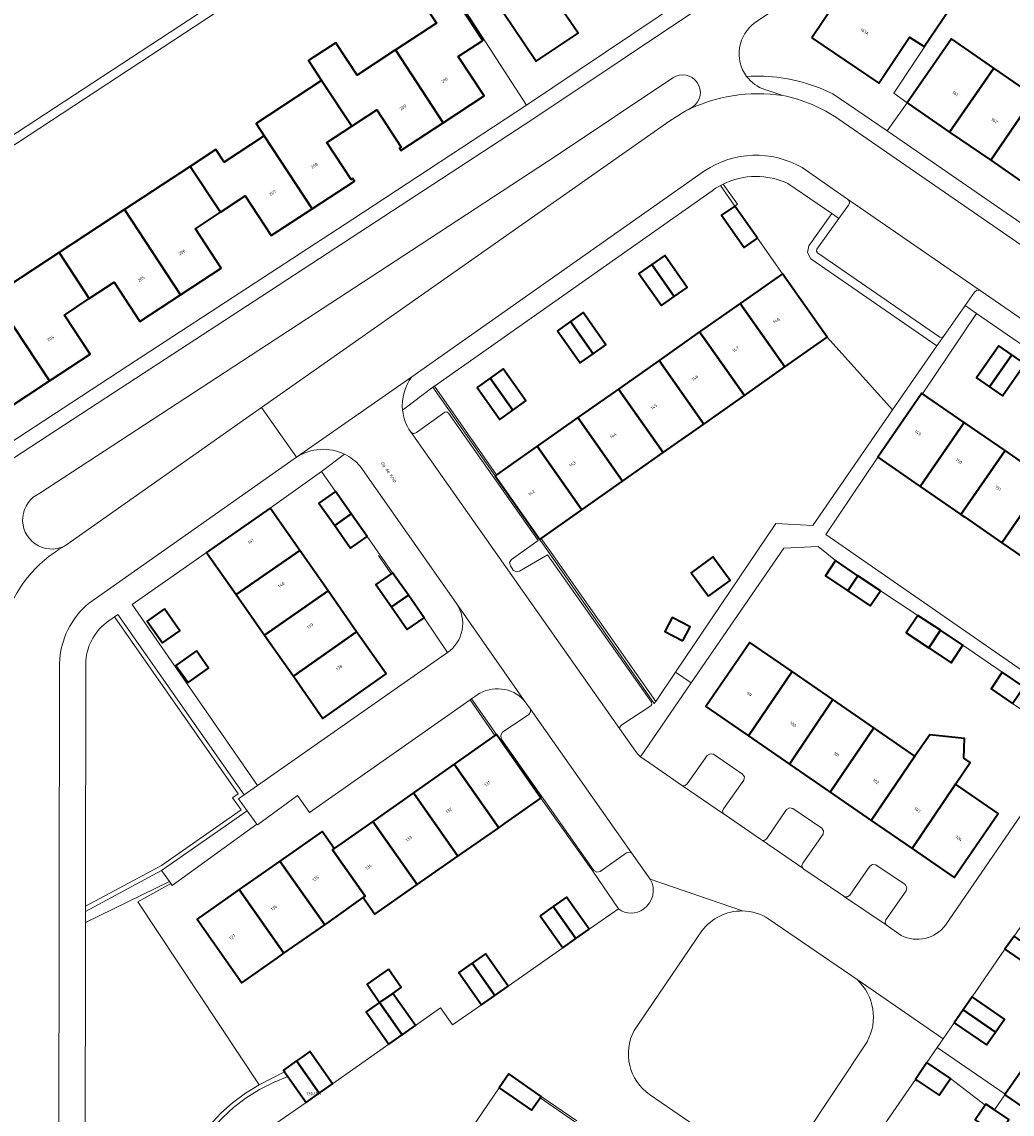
# Model space of a CAD drawing. Header units: metres. Extents: x 197700 to 204338, y 317132 to 325229.
# Tile 328 of 656: x 199521 to 199634, y 319882 to 320007. Entities that reach past the tile are written whole.
import ezdxf
from ezdxf.enums import TextEntityAlignment as Align

# ---------------------------------------------------------------- set-up
doc = ezdxf.new("R2010")
doc.units = ezdxf.units.M
for name, color, linetype, lineweight in [('B-WE-GR-BEPLANTING_CULTUUR_HEESTERS-GV', 90, 'Continuous', 18), ('B-WE-IE-TERREINAFSCHEIDING_KUNSTMATIG_HEKWERK-G', 20, 'IE-TERREINAFSCHEIDING-KUNSTMATIG', 18), ('B-WE-IE-TERREINAFSCHEIDING_KUNSTMATIG_MUUR-GV', 90, 'Continuous', 18), ('B-WE-OG-BEBOUWING-GV', 7, 'Continuous', 35), ('B-WE-OG-BEBOUWING-T18', 10, 'Continuous', 18), ('B-WE-OG-TERREIN_CULTUURSCHEIDING-GV', 7, 'Continuous', 18), ('B-WE-OG-TERREIN_ERF-GV', 7, 'Continuous', 18), ('B-WE-OG-TOPOGRAFIE-T18', 10, 'Continuous', 18), ('B-WE-VH-VERHARDING_ASFALT-GV', 252, 'Continuous', 18), ('B-WE-VH-VERHARDING_BETONSTRAATSTEEN-GV', 252, 'Continuous', 18), ('B-WE-VH-VERHARDING_GESLOTEN-GV', 252, 'Continuous', 18), ('B-WE-VH-VERHARDING_OPEN-GV', 252, 'Continuous', 18), ('B-WE-VH-VERHARDING_SIERBESTRATING-GV', 252, 'Continuous', 18), ('B-WE-VH-VERHARDING_STRAATBAKSTEEN-GV', 252, 'Continuous', 18), ('B-WE-VH-VERHARDING_TEGEL-GV', 252, 'Continuous', 18)]:
    doc.layers.add(name, color=color, linetype=linetype, lineweight=lineweight)
doc.styles.add('NLCS-ISO-M200-T18', font='NLCS-ISO.ttf', dxfattribs={"height": 0.36})
doc.linetypes.add('IE-TERREINAFSCHEIDING-KUNSTMATIG', pattern='A,4,[82,NLCS.SHX,S=0.75,R=90,X=0,Y=0],4,-2', length=10)

msp = doc.modelspace()

# ---------------------------------------------------------------- linework, layer by layer
at = {"layer": 'B-WE-GR-BEPLANTING_CULTUUR_HEESTERS-GV'}
for points in [[(199626.565, 319970.888), (199626.362, 319970.75), (199626.143, 319970.789), (199612.102, 319980.462), (199611.99, 319980.674), (199612.031, 319980.892), (199614.553, 319984.411), (199613.728, 319984.977), (199611.089, 319981.295), (199610.943, 319980.516), (199611.332, 319979.778), (199625.814, 319969.801)], [(199546.643, 319916.396), (199545.639, 319917.798), (199546.286, 319918.251), (199531.808, 319938.953), (199531.398, 319938.668), (199545.591, 319918.375), (199544.939, 319917.918), (199545.941, 319916.517), (199536.8, 319910.155), (199528.068, 319905.467), (199528.067, 319904.86), (199536.82, 319909.559)]]:
    msp.add_lwpolyline(points, close=True, dxfattribs=at)
for points in [[(199592.9, 319908.558), (199590.765, 319911.588), (199590.468, 319911.685), (199590.172, 319911.585), (199587.139, 319909.463), (199586.768, 319909.37), (199586.433, 319909.552), (199586.319, 319909.47), (199589.246, 319905.146)], [(199543.789, 319881.171), (199545.11, 319882.38), (199546.534, 319883.466), (199548.049, 319884.42), (199549.643, 319885.235), (199551.303, 319885.905), (199550.925, 319886.444), (199548.002, 319884.967), (199546.438, 319884.006), (199544.966, 319882.909), (199543.599, 319881.686), (199542.346, 319880.345)]]:
    msp.add_lwpolyline(points, dxfattribs=at)
for points in [[(199592.155, 319905.154, 0.3910534), (199592.9, 319908.558)], [(199589.246, 319905.146, 0.3272588), (199592.155, 319905.154)]]:
    msp.add_lwpolyline(points, format="xyb", dxfattribs=at)
at = {"layer": 'B-WE-IE-TERREINAFSCHEIDING_KUNSTMATIG_HEKWERK-G'}
for points in [[(199578.69, 319997.444), (199564.927, 320018.748), (199588.461, 320038.044)], [(199622.399, 319997.708), (199620.848, 319998.803), (199625.777, 320006.207)], [(199622.399, 319997.708), (199620.101, 319994.484)], [(199608.066, 319978.065), (199605.207, 319982.177)], [(199620.726, 319962.44), (199613.201, 319970.78)], [(199575.266, 319954.991), (199568.125, 319965.158)], [(199593.531, 319928.985), (199581.529, 319946.074), (199580.387, 319947.685)], [(199563.172, 319943.633), (199561.704, 319945.712)], [(199575.074, 319925.046), (199572.225, 319929.146)], [(199548.002, 319884.967), (199534.103, 319905.951), (199537.888, 319908.06)], [(199550.925, 319886.444), (199548.002, 319884.967)], [(199580.265, 319883.468), (199584.363, 319880.641)]]:
    msp.add_lwpolyline(points, dxfattribs=at)
at = {"layer": 'B-WE-IE-TERREINAFSCHEIDING_KUNSTMATIG_MUUR-GV'}
msp.add_lwpolyline([(199546.627, 320020.652), (199550.757, 320014.325), (199485.319, 319971.433), (199485.901, 319970.583), (199552.153, 320014.057), (199546.902, 320022.076)], dxfattribs=at)
at = {"layer": 'B-WE-OG-BEBOUWING-GV'}
for points in [[(199611.455, 320005.155), (199619.125, 319999.973), (199622.676, 320005.254), (199624.331, 320004.161), (199627.169, 320008.352), (199633.118, 320017.221), (199627.931, 320020.392), (199625.643, 320016.652), (199627.227, 320015.681), (199624.897, 320012.224), (199620.737, 320015.142), (199618.307, 320011.647), (199616.564, 320012.805)], [(199573.561, 320011.77), (199579.804, 320002.471), (199584.62, 320005.704), (199581.028, 320010.988), (199583.658, 320012.77), (199580.12, 320018.04), (199577.429, 320016.234), (199578.293, 320014.947)], [(199563.668, 320003.768), (199569.141, 319995.413), (199573.832, 319998.489), (199570.863, 320003.013), (199573.694, 320004.869), (199568.784, 320012.36), (199565.94, 320010.513), (199568.356, 320006.832), (199563.74, 320003.815)], [(199627.271, 319994.345), (199632.335, 320001.686), (199627.466, 320005.049), (199622.399, 319997.708)], [(199558.646, 319995.006), (199561.508, 319996.882), (199564.298, 319992.622), (199564.116, 319992.496), (199564.291, 319992.233), (199569.141, 319995.413), (199563.668, 320003.768), (199559.249, 320000.879), (199556.83, 320004.598), (199553.693, 320002.561), (199555.186, 320000.275)], [(199627.271, 319994.345), (199631.979, 319991.096), (199637.026, 319998.447), (199632.335, 320001.686)], [(199555.186, 320000.275), (199547.654, 319995.332), (199548.594, 319993.899), (199554.082, 319985.529), (199558.958, 319988.72), (199558.772, 319988.996), (199558.587, 319988.879), (199555.798, 319993.14), (199558.646, 319995.006)], [(199641.724, 319995.203), (199637.026, 319998.447), (199631.979, 319991.096), (199636.67, 319987.858)], [(199554.082, 319985.529), (199548.594, 319993.899), (199543.985, 319990.879), (199543.045, 319992.321), (199540.094, 319990.384), (199543.565, 319985.136), (199546.416, 319987.017), (199549.397, 319982.463)], [(199532.572, 319985.447), (199539.001, 319975.664), (199543.666, 319978.718), (199540.702, 319983.248), (199543.565, 319985.136), (199540.094, 319990.384)], [(199539.001, 319975.664), (199532.572, 319985.447), (199525.047, 319980.508), (199528.518, 319975.223), (199531.382, 319977.108), (199534.331, 319972.606)], [(199605.207, 319982.177), (199602.615, 319985.852), (199601.095, 319984.787), (199603.68, 319981.099)], [(199523.944, 319965.778), (199528.604, 319968.832), (199525.651, 319973.337), (199528.518, 319975.223), (199525.047, 319980.508), (199517.512, 319975.562), (199518.45, 319974.127)], [(199593.083, 319979.148), (199595.666, 319975.45), (199597.148, 319976.486), (199594.565, 319980.183)], [(199595.666, 319975.45), (199593.083, 319979.148), (199591.601, 319978.112), (199594.184, 319974.415)], [(199603.238, 319974.668), (199608.368, 319967.378), (199613.201, 319970.78), (199608.066, 319978.065)], [(199508.417, 319972.983), (199513.426, 319965.379), (199516.265, 319967.26), (199519.074, 319962.989), (199518.892, 319962.853), (199519.069, 319962.584), (199523.944, 319965.778), (199518.45, 319974.127), (199514.015, 319971.22), (199511.536, 319975.015)], [(199586.338, 319968.888), (199587.817, 319969.932), (199585.219, 319973.617), (199583.74, 319972.574)], [(199608.368, 319967.378), (199603.238, 319974.668), (199598.576, 319971.389), (199603.707, 319964.098)], [(199586.338, 319968.888), (199583.74, 319972.574), (199582.261, 319971.53), (199584.859, 319967.845)], [(199599.037, 319960.811), (199603.707, 319964.098), (199598.576, 319971.389), (199593.914, 319968.109)], [(199631.836, 319965.076), (199634.392, 319968.779), (199632.899, 319969.81), (199630.343, 319966.106)], [(199634.392, 319968.779), (199631.836, 319965.076), (199633.328, 319964.046), (199635.884, 319967.749)], [(199599.037, 319960.811), (199593.914, 319968.109), (199589.252, 319964.83), (199594.384, 319957.536)], [(199574.52, 319966.085), (199573.037, 319965.029), (199575.653, 319961.355), (199577.136, 319962.411)], [(199577.136, 319962.411), (199578.618, 319963.467), (199576.002, 319967.14), (199574.52, 319966.085)], [(199584.598, 319961.556), (199589.723, 319954.256), (199594.384, 319957.536), (199589.252, 319964.83)], [(199624.159, 319964.302), (199624.08, 319964.356), (199619.024, 319957.025), (199623.897, 319953.66), (199628.953, 319960.995)], [(199589.723, 319954.256), (199584.598, 319961.556), (199579.936, 319958.276), (199585.054, 319950.97)], [(199623.897, 319953.66), (199628.571, 319950.433), (199633.637, 319957.764), (199628.953, 319960.995)], [(199580.224, 319947.57), (199580.387, 319947.685), (199585.054, 319950.97), (199579.936, 319958.276), (199575.266, 319954.991), (199575.102, 319954.876)], [(199638.321, 319954.533), (199633.637, 319957.764), (199628.571, 319950.433), (199628.97, 319950.158), (199633.253, 319947.201)], [(199643.013, 319951.297), (199638.321, 319954.533), (199633.253, 319947.201), (199637.952, 319943.956)], [(199558.585, 319950.497), (199556.77, 319953.085), (199554.87, 319951.752), (199556.686, 319949.164)], [(199549.271, 319951.17), (199541.975, 319946.081), (199542.09, 319945.917), (199545.373, 319941.233), (199552.668, 319946.316)], [(199556.686, 319949.164), (199558.501, 319946.577), (199560.4, 319947.909), (199558.585, 319950.497)], [(199545.373, 319941.233), (199548.638, 319936.573), (199555.93, 319941.654), (199552.668, 319946.316)], [(199599.584, 319941.046), (199602.063, 319942.872), (199600.074, 319945.572), (199597.595, 319943.746)], [(199616.747, 319943.404), (199614.178, 319945.135), (199613.015, 319943.409), (199615.584, 319941.678)], [(199563.215, 319939.824), (199565.136, 319941.16), (199563.336, 319943.747), (199563.172, 319943.633), (199561.415, 319942.41)], [(199615.584, 319941.678), (199618.153, 319939.947), (199619.316, 319941.673), (199616.747, 319943.404)], [(199551.939, 319931.863), (199559.204, 319936.975), (199555.93, 319941.654), (199548.638, 319936.573)], [(199565.136, 319941.16), (199563.215, 319939.824), (199565.015, 319937.238), (199566.936, 319938.574)], [(199537.159, 319939.587), (199535.171, 319938.193), (199536.929, 319935.685), (199538.917, 319937.078)], [(199596.628, 319935.935), (199597.469, 319937.536), (199595.401, 319938.622), (199594.56, 319937.021)], [(199623.628, 319938.853), (199622.295, 319936.855), (199624.868, 319935.139), (199626.202, 319937.137)], [(199624.868, 319935.139), (199627.442, 319933.422), (199628.775, 319935.421), (199626.202, 319937.137)], [(199559.204, 319936.975), (199551.939, 319931.863), (199555.331, 319927.023), (199562.598, 319932.125)], [(199540.824, 319934.774), (199538.457, 319933.115), (199539.844, 319931.136), (199542.211, 319932.795)], [(199604.177, 319925.016), (199609.188, 319932.405), (199604.329, 319935.75), (199599.267, 319928.394)], [(199604.177, 319925.016), (199608.873, 319921.784), (199613.875, 319929.179), (199609.188, 319932.405)], [(199634.498, 319928.75), (199635.782, 319930.639), (199633.309, 319932.322), (199632.024, 319930.433)], [(199608.873, 319921.784), (199613.568, 319918.554), (199618.579, 319925.941), (199613.875, 319929.179)], [(199618.264, 319915.322), (199623.274, 319922.709), (199618.579, 319925.941), (199613.568, 319918.554)], [(199575.074, 319925.046), (199570.401, 319921.765), (199575.535, 319914.476), (199576.263, 319914.982), (199580.358, 319917.85), (199575.238, 319925.161)], [(199622.96, 319912.091), (199627.961, 319919.483), (199629.634, 319921.982), (199628.882, 319922.456), (199628.984, 319924.732), (199624.996, 319925.158), (199623.274, 319922.709), (199618.264, 319915.322)], [(199570.831, 319911.204), (199575.535, 319914.476), (199570.401, 319921.765), (199565.728, 319918.483)], [(199561.064, 319915.208), (199566.143, 319907.944), (199570.831, 319911.204), (199565.728, 319918.483)], [(199627.961, 319919.483), (199622.96, 319912.091), (199627.804, 319908.758), (199632.837, 319916.126)], [(199566.143, 319907.944), (199561.064, 319915.208), (199556.625, 319912.091), (199556.412, 319911.942), (199560.176, 319906.61), (199559.955, 319906.455), (199561.282, 319904.563)], [(199555.542, 319903.314), (199556.061, 319903.674), (199559.955, 319906.455), (199560.176, 319906.61), (199556.412, 319911.942), (199556.625, 319912.091), (199555.236, 319914.053), (199550.391, 319910.652)], [(199550.86, 319900.064), (199555.542, 319903.314), (199550.391, 319910.652), (199545.718, 319907.371)], [(199545.718, 319907.371), (199540.889, 319903.981), (199546.02, 319896.672), (199550.112, 319899.545), (199550.86, 319900.064)], [(199585.895, 319902.81), (199583.298, 319906.497), (199581.776, 319905.425), (199584.374, 319901.739)], [(199580.255, 319904.354), (199582.852, 319900.667), (199584.374, 319901.739), (199581.776, 319905.425)], [(199638.355, 319899.45), (199638.357, 319899.454), (199634.661, 319902.038), (199633.619, 319900.548), (199637.315, 319897.963)], [(199576.577, 319896.282), (199573.995, 319899.98), (199572.468, 319898.914), (199575.05, 319895.216)], [(199562.854, 319898.245), (199560.4, 319896.531), (199561.826, 319894.392), (199563.357, 319895.462), (199564.326, 319896.139)], [(199573.524, 319894.15), (199575.05, 319895.216), (199572.468, 319898.914), (199570.941, 319897.848)], [(199564.411, 319890.696), (199565.941, 319891.766), (199563.357, 319895.462), (199561.826, 319894.392)], [(199632.532, 319891.02), (199633.563, 319892.51), (199629.862, 319895.07), (199628.831, 319893.58)], [(199562.881, 319889.627), (199564.411, 319890.696), (199561.826, 319894.392), (199560.296, 319893.323)], [(199627.801, 319892.091), (199631.502, 319889.531), (199632.532, 319891.02), (199628.831, 319893.58)], [(199552.853, 319888.087), (199552.312, 319887.708), (199554.914, 319884), (199556.439, 319885.07), (199553.837, 319888.778)], [(199636.622, 319888.172), (199633.661, 319883.896), (199633.604, 319883.814), (199637.722, 319880.979), (199641.637, 319878.21), (199644.718, 319882.636)], [(199552.312, 319887.708), (199550.788, 319886.639), (199550.925, 319886.444), (199551.303, 319885.905), (199553.39, 319882.931), (199554.914, 319884)], [(199624.666, 319887.522), (199623.358, 319885.585), (199623.524, 319885.473), (199626.068, 319883.755), (199627.376, 319885.691)], [(199580.265, 319883.468), (199580.379, 319883.632), (199576.668, 319886.206), (199575.573, 319884.629), (199579.284, 319882.054)], [(199632.421, 319882.076), (199631.435, 319882.747), (199631.364, 319882.642), (199630.2, 319880.932), (199632.812, 319879.154), (199634.047, 319880.969)]]:
    msp.add_lwpolyline(points, close=True, dxfattribs=at)
at = {"layer": 'B-WE-OG-TERREIN_CULTUURSCHEIDING-GV'}
for points in [[(199485.319, 319971.433), (199550.757, 320014.325), (199546.627, 320020.652)], [(199595.504, 320000.572), (199582.236, 319991.69), (199565.504, 319980.748), (199522.85, 319952.877)], [(199525.667, 319946.804), (199548.294, 319962.703), (199595.139, 319995.619), (199596.894, 319996.73), (199597.79, 319997.245)], [(199600.956, 319988.203), (199602.615, 319985.852)], [(199601.27, 319988.366), (199602.901, 319986.054), (199602.615, 319985.852), (199605.207, 319982.177), (199608.066, 319978.065), (199613.201, 319970.78), (199620.726, 319962.44), (199625.814, 319969.801), (199611.332, 319979.778), (199610.943, 319980.516), (199611.089, 319981.295), (199613.728, 319984.977), (199608.711, 319988.417)], [(199602.615, 319985.852), (199602.901, 319986.054), (199601.27, 319988.366)], [(199528.106, 319933.271), (199528.068, 319905.467), (199536.8, 319910.155), (199545.941, 319916.517), (199544.939, 319917.918), (199545.591, 319918.375), (199531.398, 319938.668)], [(199531.398, 319938.668), (199530.501, 319938.043)], [(199616.653, 319897.035), (199606.513, 319903.996)], [(199598.836, 319902.639), (199591.066, 319891.196)], [(199610.39, 319878.714), (199617.787, 319889.897)], [(199542.948, 319875.544), (199549.44, 319880.167), (199553.39, 319882.931), (199551.303, 319885.905), (199549.643, 319885.235), (199548.049, 319884.42), (199546.534, 319883.466), (199545.11, 319882.38), (199543.789, 319881.171), (199542.582, 319879.85), (199541.497, 319878.425), (199540.544, 319876.91), (199539.73, 319875.315), (199539.062, 319873.654), (199538.545, 319871.94), (199538.49, 319871.72), (199540.318, 319871.924)], [(199592.811, 319883.851), (199602.192, 319877.412)]]:
    msp.add_lwpolyline(points, dxfattribs=at)
for points in [[(199597.79, 319997.245, 0.9925106), (199595.504, 320000.572)], [(199608.711, 319988.417, 0.2294096), (199601.27, 319988.366)], [(199601.27, 319988.366, 0.012544), (199600.956, 319988.203)], [(199522.85, 319952.877, 1.0184259), (199525.667, 319946.804)], [(199530.501, 319938.043, 0.231342), (199528.106, 319933.271)], [(199603.477, 319904.917, 0.2391805), (199598.836, 319902.639)], [(199606.513, 319903.996, 0.1415289), (199603.477, 319904.917)], [(199617.787, 319889.897, 0.34489), (199616.653, 319897.035)], [(199591.066, 319891.196, 0.3789531), (199592.811, 319883.851)]]:
    msp.add_lwpolyline(points, format="xyb", dxfattribs=at)
msp.add_lwpolyline([(199548.002, 319884.967), (199534.103, 319905.951), (199537.888, 319908.06), (199537.719, 319908.297), (199528.066, 319903.582), (199528.027, 319875.142), (199527.924, 319873.134), (199527.519, 319871.165), (199529.007, 319870.866), (199530.526, 319870.829), (199537.962, 319871.661), (199538.117, 319872.284), (199538.667, 319874.035), (199539.371, 319875.73), (199540.224, 319877.355), (199541.218, 319878.897), (199542.346, 319880.345), (199543.599, 319881.686), (199544.966, 319882.909), (199546.438, 319884.006)], close=True, dxfattribs=at)
at = {"layer": 'B-WE-OG-TERREIN_ERF-GV'}
for points in [[(199514.838, 319955.66), (199532.946, 319967.52), (199558.76, 319984.358), (199578.69, 319997.444), (199608.92, 320017.768), (199638.751, 320037.661), (199657.509, 320050.288), (199685.538, 320062.863), (199679.023, 320072.181), (199678.868, 320072.082), (199676.014, 320070.183), (199677.508, 320067.963), (199676.259, 320067.122), (199677.581, 320065.155), (199677.77, 320065.279), (199677.941, 320065.018), (199672.844, 320061.578), (199667.207, 320069.984), (199672.994, 320073.818), (199672.013, 320075.277), (199676.067, 320077.963), (199668.532, 320094.094)], [(199664.585, 320046.118), (199660.899, 320044.459), (199642.359, 320031.955), (199604.96, 320006.906)], [(199546.902, 320022.076), (199552.153, 320014.057), (199485.901, 319970.583)], [(199568.784, 320012.36), (199573.694, 320004.869), (199570.863, 320003.013), (199573.832, 319998.489), (199569.141, 319995.413), (199564.291, 319992.233), (199564.116, 319992.496), (199564.298, 319992.622), (199561.508, 319996.882), (199558.646, 319995.006), (199555.798, 319993.14), (199558.587, 319988.879), (199558.772, 319988.996), (199558.958, 319988.72), (199554.082, 319985.529), (199549.397, 319982.463), (199546.416, 319987.017), (199543.565, 319985.136), (199540.702, 319983.248), (199543.666, 319978.718), (199539.001, 319975.664), (199534.331, 319972.606), (199531.382, 319977.108), (199528.518, 319975.223), (199525.651, 319973.337), (199528.604, 319968.832), (199523.944, 319965.778), (199519.069, 319962.584)], [(199517.512, 319975.562), (199525.047, 319980.508), (199532.572, 319985.447), (199540.094, 319990.384), (199543.045, 319992.321), (199543.985, 319990.879), (199548.594, 319993.899), (199547.654, 319995.332), (199555.186, 320000.275), (199553.693, 320002.561), (199556.83, 320004.598), (199559.249, 320000.879), (199563.668, 320003.768), (199563.74, 320003.815), (199568.356, 320006.832), (199565.94, 320010.513)], [(199611.764, 319999.592), (199612.321, 319999.423), (199613.859, 319998.712), (199620.101, 319994.484), (199659.478, 319967.362), (199659.643, 319967.249), (199661.991, 319970.637), (199662.521, 319970.302)], [(199600.019, 319987.61), (199568.125, 319965.158), (199567.961, 319965.043), (199575.102, 319954.876), (199575.266, 319954.991), (199579.936, 319958.276), (199584.598, 319961.556), (199589.252, 319964.83), (199593.914, 319968.109)], [(199593.914, 319968.109), (199598.576, 319971.389), (199603.238, 319974.668), (199608.066, 319978.065), (199605.207, 319982.177), (199603.68, 319981.099), (199601.095, 319984.787), (199602.615, 319985.852), (199600.956, 319988.203)], [(199624.868, 319935.139), (199622.295, 319936.855), (199623.628, 319938.853), (199619.316, 319941.673), (199618.153, 319939.947), (199615.584, 319941.678), (199613.015, 319943.409), (199614.178, 319945.135), (199612.165, 319946.751), (199608.227, 319946.562), (199597.601, 319931.105), (199591.787, 319922.618), (199592.054, 319922.406), (199592.34, 319922.22), (199596.621, 319919.29), (199596.914, 319919.311), (199597.144, 319919.496), (199599.443, 319922.771), (199599.777, 319922.977), (199600.165, 319922.906), (199603.49, 319920.635), (199603.706, 319920.315), (199603.647, 319919.934), (199601.311, 319916.662), (199601.209, 319916.37), (199601.311, 319916.079), (199601.373, 319916.014), (199605.565, 319913.146), (199605.66, 319913.07), (199605.773, 319913.024), (199606.058, 319913.043), (199606.274, 319913.232), (199608.559, 319916.551), (199608.878, 319916.754), (199609.253, 319916.693), (199612.583, 319914.429), (199612.8, 319914.117), (199612.738, 319913.743), (199610.423, 319910.421), (199610.322, 319910.135), (199610.414, 319909.846), (199610.472, 319909.779), (199610.542, 319909.726), (199615.121, 319906.61), (199615.167, 319906.581), (199615.217, 319906.558), (199615.554, 319906.542), (199615.825, 319906.744), (199618.1, 319910.054), (199618.417, 319910.263), (199618.792, 319910.203), (199622.162, 319907.945), (199622.361, 319907.6), (199622.273, 319907.213), (199619.947, 319903.916), (199619.853, 319903.608), (199619.966, 319903.308), (199621.716, 319902.11)], [(199626.799, 319903.301), (199642.42, 319926.068), (199638.223, 319928.908), (199636.971, 319927.067), (199634.498, 319928.75), (199632.024, 319930.433), (199633.309, 319932.322), (199628.775, 319935.421), (199627.442, 319933.422), (199624.868, 319935.139)], [(199637.315, 319897.963), (199633.619, 319900.548), (199629.862, 319895.07), (199633.563, 319892.51), (199632.532, 319891.02), (199631.502, 319889.531), (199627.801, 319892.091), (199626.539, 319890.252), (199625.839, 319889.232), (199633.661, 319883.896), (199636.622, 319888.172)], [(199630.2, 319880.932), (199631.364, 319882.642), (199627.376, 319885.691), (199626.068, 319883.755), (199623.524, 319885.473), (199623.358, 319885.585), (199617.397, 319876.932)], [(199584.477, 319880.806), (199580.379, 319883.632), (199580.265, 319883.468), (199579.284, 319882.054), (199575.573, 319884.629), (199571.145, 319878.153)], [(199637.722, 319880.979), (199633.604, 319883.814), (199632.421, 319882.076), (199634.047, 319880.969)]]:
    msp.add_lwpolyline(points, dxfattribs=at)
for points in [[(199611.455, 320005.155), (199616.564, 320012.805), (199618.307, 320011.647), (199620.737, 320015.142), (199624.897, 320012.224), (199627.227, 320015.681), (199625.643, 320016.652), (199627.931, 320020.392), (199633.118, 320017.221), (199627.169, 320008.352), (199624.331, 320004.161), (199622.676, 320005.254), (199619.125, 319999.973)], [(199573.561, 320011.77), (199578.293, 320014.947), (199577.429, 320016.234), (199580.12, 320018.04), (199583.658, 320012.77), (199581.028, 320010.988), (199584.62, 320005.704), (199579.804, 320002.471)], [(199631.979, 319991.096), (199627.271, 319994.345), (199622.399, 319997.708), (199627.466, 320005.049), (199632.335, 320001.686), (199637.026, 319998.447), (199641.724, 319995.203), (199646.398, 319991.975), (199651.089, 319988.736), (199655.787, 319985.492), (199660.461, 319982.264), (199665.349, 319978.889), (199660.264, 319971.572), (199655.425, 319974.912), (199650.734, 319978.15), (199646.035, 319981.393), (199641.352, 319984.626), (199636.67, 319987.858)], [(199593.083, 319979.148), (199594.565, 319980.183), (199597.148, 319976.486), (199595.666, 319975.45), (199594.184, 319974.415), (199591.601, 319978.112)], [(199583.74, 319972.574), (199585.219, 319973.617), (199587.817, 319969.932), (199586.338, 319968.888), (199584.859, 319967.845), (199582.261, 319971.53)], [(199633.637, 319957.764), (199638.321, 319954.533), (199643.013, 319951.297), (199647.705, 319948.06), (199652.372, 319944.841), (199657.256, 319941.472), (199660.087, 319945.594), (199658.485, 319946.706), (199661.04, 319950.391), (199662.653, 319949.288), (199663.594, 319950.622), (199630.368, 319973.503), (199624.159, 319964.302), (199628.953, 319960.995)], [(199580.387, 319947.685), (199580.224, 319947.57), (199593.371, 319928.75), (199593.531, 319928.985), (199595.819, 319932.34), (199607.316, 319949.388), (199611.578, 319949.183), (199620.726, 319962.44), (199613.201, 319970.78), (199608.368, 319967.378), (199603.707, 319964.098), (199599.037, 319960.811), (199594.384, 319957.536), (199589.723, 319954.256), (199585.054, 319950.97)], [(199631.836, 319965.076), (199630.343, 319966.106), (199632.899, 319969.81), (199634.392, 319968.779), (199635.884, 319967.749), (199633.328, 319964.046)], [(199574.52, 319966.085), (199576.002, 319967.14), (199578.618, 319963.467), (199577.136, 319962.411), (199575.653, 319961.355), (199573.037, 319965.029)], [(199642.643, 319940.718), (199637.952, 319943.956), (199633.253, 319947.201), (199628.97, 319950.158), (199628.571, 319950.433), (199623.897, 319953.66), (199619.024, 319957.025), (199613.048, 319948.13), (199643.225, 319927.242), (199646.097, 319925.254), (199652.197, 319934.121), (199652.032, 319934.235), (199647.334, 319937.479)], [(199563.336, 319943.747), (199560.4, 319947.909), (199558.501, 319946.577), (199556.686, 319949.164), (199554.87, 319951.752), (199556.77, 319953.085), (199555.185, 319955.385), (199549.271, 319951.17), (199552.668, 319946.316), (199555.93, 319941.654), (199559.204, 319936.975), (199562.598, 319932.125), (199555.331, 319927.023), (199551.939, 319931.863), (199548.638, 319936.573), (199545.373, 319941.233), (199542.09, 319945.917), (199541.975, 319946.081), (199533.433, 319940.096), (199547.826, 319919.329), (199569.612, 319934.581), (199566.936, 319938.574), (199565.015, 319937.238), (199563.215, 319939.824), (199561.415, 319942.41), (199563.172, 319943.633)], [(199602.063, 319942.872), (199599.584, 319941.046), (199597.595, 319943.746), (199600.074, 319945.572)], [(199535.171, 319938.193), (199537.159, 319939.587), (199538.917, 319937.078), (199536.929, 319935.685)], [(199595.401, 319938.622), (199597.469, 319937.536), (199596.628, 319935.935), (199594.56, 319937.021)], [(199538.457, 319933.115), (199540.824, 319934.774), (199542.211, 319932.795), (199539.844, 319931.136)], [(199608.873, 319921.784), (199604.177, 319925.016), (199599.267, 319928.394), (199604.329, 319935.75), (199609.188, 319932.405), (199613.875, 319929.179), (199618.579, 319925.941), (199623.274, 319922.709), (199624.996, 319925.158), (199628.984, 319924.732), (199628.882, 319922.456), (199629.634, 319921.982), (199627.961, 319919.483), (199632.837, 319916.126), (199627.804, 319908.758), (199622.96, 319912.091), (199618.264, 319915.322), (199613.568, 319918.554)], [(199572.225, 319929.146), (199553.772, 319916.227), (199552.399, 319918.188), (199547.806, 319914.813), (199547.747, 319914.893), (199538.031, 319907.859), (199537.888, 319908.06), (199534.103, 319905.951), (199548.002, 319884.967), (199550.925, 319886.444), (199550.788, 319886.639), (199552.312, 319887.708), (199552.853, 319888.087), (199553.837, 319888.778), (199556.439, 319885.07), (199562.881, 319889.627), (199560.296, 319893.323), (199561.826, 319894.392), (199560.4, 319896.531), (199562.854, 319898.245), (199564.326, 319896.139), (199563.357, 319895.462), (199565.941, 319891.766), (199568.846, 319893.816), (199570.214, 319891.839), (199573.524, 319894.15), (199570.941, 319897.848), (199572.468, 319898.914), (199573.995, 319899.98), (199576.577, 319896.282), (199582.852, 319900.667), (199580.255, 319904.354), (199581.776, 319905.425), (199583.298, 319906.497), (199585.895, 319902.81), (199589.246, 319905.146), (199586.319, 319909.47), (199586.301, 319909.497), (199580.358, 319917.85), (199576.263, 319914.982), (199575.535, 319914.476), (199570.831, 319911.204), (199566.143, 319907.944), (199561.282, 319904.563), (199559.955, 319906.455), (199556.061, 319903.674), (199555.542, 319903.314), (199550.86, 319900.064), (199550.112, 319899.545), (199546.02, 319896.672), (199540.889, 319903.981), (199545.718, 319907.371), (199550.391, 319910.652), (199555.236, 319914.053), (199556.625, 319912.091), (199561.064, 319915.208), (199565.728, 319918.483), (199570.401, 319921.765), (199575.074, 319925.046), (199575.238, 319925.161), (199572.389, 319929.261)]]:
    msp.add_lwpolyline(points, close=True, dxfattribs=at)
for points in [[(199604.96, 320006.906, 0.423652), (199603.96, 320000.738)], [(199603.96, 320000.738, -0.1032738), (199611.764, 319999.592)], [(199600.956, 319988.203, 0.0327858), (199600.019, 319987.61)], [(199621.716, 319902.11, 0.3692351), (199626.799, 319903.301)]]:
    msp.add_lwpolyline(points, format="xyb", dxfattribs=at)
at = {"layer": 'B-WE-VH-VERHARDING_ASFALT-GV'}
for points in [[(199528.534, 319940.303), (199552.302, 319957.012), (199548.294, 319962.703), (199525.667, 319946.804)], [(199525.02, 319876.86), (199525.09, 319933.303)]]:
    msp.add_lwpolyline(points, dxfattribs=at)
for points in [[(199525.667, 319946.804, 0.1916733), (199518.823, 319938.297)], [(199525.09, 319933.303, -0.2185284), (199528.534, 319940.303)]]:
    msp.add_lwpolyline(points, format="xyb", dxfattribs=at)
at = {"layer": 'B-WE-VH-VERHARDING_BETONSTRAATSTEEN-GV'}
msp.add_lwpolyline([(199565.377, 319959.951), (199589.383, 319925.849), (199589.454, 319926.092), (199589.63, 319926.274), (199592.98, 319928.465), (199593.103, 319928.656), (199593.065, 319928.88), (199581.101, 319945.82), (199577.891, 319943.916), (199577.512, 319943.834), (199577.178, 319944.028), (199576.844, 319944.529), (199576.764, 319944.912), (199576.963, 319945.251), (199580.031, 319947.437), (199569.754, 319962.086), (199569.561, 319962.213), (199569.334, 319962.171), (199566.075, 319959.848)], dxfattribs=at)
msp.add_lwpolyline([(199566.075, 319959.848, -0.4227332), (199565.377, 319959.951)], format="xyb", dxfattribs=at)
for points in [[(199579.14, 319928.085), (199579.153, 319927.762), (199578.977, 319927.492), (199575.939, 319925.433), (199575.763, 319925.085), (199575.78, 319924.697), (199586.433, 319909.552), (199586.768, 319909.37), (199587.139, 319909.463), (199590.172, 319911.585), (199590.468, 319911.685), (199590.765, 319911.588)], [(199596.621, 319919.29), (199601.311, 319916.079), (199601.209, 319916.37), (199601.311, 319916.662), (199603.647, 319919.934), (199603.706, 319920.315), (199603.49, 319920.635), (199600.165, 319922.906), (199599.777, 319922.977), (199599.443, 319922.771), (199597.144, 319919.496), (199596.914, 319919.311)], [(199605.773, 319913.024), (199610.414, 319909.846), (199610.322, 319910.135), (199610.423, 319910.421), (199612.738, 319913.743), (199612.8, 319914.117), (199612.583, 319914.429), (199609.253, 319916.693), (199608.878, 319916.754), (199608.559, 319916.551), (199606.274, 319913.232), (199606.058, 319913.043)], [(199619.966, 319903.308), (199619.853, 319903.608), (199619.947, 319903.916), (199622.273, 319907.213), (199622.361, 319907.6), (199622.162, 319907.945), (199618.792, 319910.203), (199618.417, 319910.263), (199618.1, 319910.054), (199615.825, 319906.744), (199615.554, 319906.542), (199615.217, 319906.558)]]:
    msp.add_lwpolyline(points, close=True, dxfattribs=at)
at = {"layer": 'B-WE-VH-VERHARDING_GESLOTEN-GV'}
for points in [[(199608.105, 319998.535, 0.1567507), (199596.894, 319996.73)], [(199614.575, 319995.796, 0.1041902), (199608.105, 319998.535)], [(199599.146, 319989.89, -0.2863956), (199610.323, 319990.259)]]:
    msp.add_lwpolyline(points, format="xyb", dxfattribs=at)
for points in [[(199596.894, 319996.73), (199595.139, 319995.619), (199548.294, 319962.703), (199552.302, 319957.012)], [(199610.323, 319990.259), (199615.564, 319986.639), (199615.906, 319986.403), (199630.771, 319976.142), (199669.018, 319949.775), (199672.975, 319955.514), (199658.618, 319965.402), (199658.263, 319965.647), (199618.931, 319992.789), (199614.575, 319995.796)], [(199552.302, 319957.012), (199565.539, 319966.242), (199599.146, 319989.89)]]:
    msp.add_lwpolyline(points, dxfattribs=at)
at = {"layer": 'B-WE-VH-VERHARDING_OPEN-GV'}
for points in [[(199626.565, 319970.888), (199629.036, 319974.421), (199630.117, 319975.966), (199630.408, 319976.181), (199630.771, 319976.142), (199615.906, 319986.403), (199615.564, 319986.639)], [(199615.651, 319985.942), (199614.553, 319984.411), (199612.031, 319980.892), (199611.99, 319980.674), (199612.102, 319980.462), (199626.143, 319970.789), (199626.362, 319970.75), (199626.565, 319970.888)], [(199643.225, 319927.242), (199613.048, 319948.13), (199619.024, 319957.025), (199624.08, 319964.356), (199624.159, 319964.302), (199630.368, 319973.503), (199629.036, 319974.421), (199626.565, 319970.888), (199625.814, 319969.801), (199620.726, 319962.44), (199611.578, 319949.183), (199607.316, 319949.388), (199595.819, 319932.34), (199597.601, 319931.105), (199608.227, 319946.562), (199612.165, 319946.751), (199614.178, 319945.135), (199616.747, 319943.404), (199619.316, 319941.673), (199623.628, 319938.853), (199626.202, 319937.137), (199628.775, 319935.421), (199633.309, 319932.322), (199635.782, 319930.639)]]:
    msp.add_lwpolyline(points, dxfattribs=at)
msp.add_lwpolyline([(199615.564, 319986.639, -0.440937), (199615.651, 319985.942)], format="xyb", dxfattribs=at)
for points in [[(199547.747, 319914.893), (199546.643, 319916.396), (199536.82, 319909.559), (199537.719, 319908.297), (199537.888, 319908.06), (199538.031, 319907.859)], [(199528.066, 319903.582), (199537.719, 319908.297), (199536.82, 319909.559), (199528.067, 319904.86)], [(199627.376, 319885.691), (199631.364, 319882.642), (199631.435, 319882.747), (199632.421, 319882.076), (199633.604, 319883.814), (199633.661, 319883.896), (199625.839, 319889.232), (199624.666, 319887.522)]]:
    msp.add_lwpolyline(points, close=True, dxfattribs=at)
at = {"layer": 'B-WE-VH-VERHARDING_SIERBESTRATING-GV'}
for points in [[(199592.9, 319908.558, -0.3910534), (199592.155, 319905.154)], [(199592.155, 319905.154, -0.3272588), (199589.246, 319905.146)], [(199598.836, 319902.639, -0.2391805), (199603.477, 319904.917)], [(199616.653, 319897.035, -0.34489), (199617.787, 319889.897)], [(199592.811, 319883.851, -0.3789531), (199591.066, 319891.196)]]:
    msp.add_lwpolyline(points, format="xyb", dxfattribs=at)
for points in [[(199603.477, 319904.917), (199592.9, 319908.558)], [(199589.246, 319905.146), (199585.895, 319902.81), (199584.374, 319901.739), (199582.852, 319900.667), (199576.577, 319896.282), (199575.05, 319895.216), (199573.524, 319894.15), (199570.214, 319891.839), (199568.846, 319893.816), (199565.941, 319891.766), (199564.411, 319890.696), (199562.881, 319889.627), (199556.439, 319885.07), (199554.914, 319884), (199553.39, 319882.931), (199549.44, 319880.167)], [(199591.066, 319891.196), (199598.836, 319902.639)], [(199608.152, 319863.566), (199612.329, 319869.596), (199617.397, 319876.932), (199623.358, 319885.585), (199624.666, 319887.522), (199625.839, 319889.232), (199626.539, 319890.252), (199616.653, 319897.035)], [(199617.787, 319889.897), (199610.39, 319878.714)], [(199571.145, 319878.153), (199575.573, 319884.629), (199576.668, 319886.206), (199580.379, 319883.632), (199584.477, 319880.806)], [(199602.192, 319877.412), (199592.811, 319883.851)]]:
    msp.add_lwpolyline(points, dxfattribs=at)
at = {"layer": 'B-WE-VH-VERHARDING_STRAATBAKSTEEN-GV'}
msp.add_lwpolyline([(199639.683, 320036.223), (199638.751, 320037.661), (199608.92, 320017.768), (199578.69, 319997.444), (199558.76, 319984.358), (199532.946, 319967.52), (199514.838, 319955.66), (199503.323, 319948.13), (199503.961, 319947.172), (199504.259, 319946.724), (199511.182, 319951.261), (199530.43, 319963.838), (199547.437, 319974.945), (199566.088, 319987.081), (199579.434, 319995.835), (199609.833, 320016.196)], close=True, dxfattribs=at)
for points in [[(199604.96, 320006.906), (199642.359, 320031.955), (199641.08, 320033.994), (199640.065, 320035.613), (199639.683, 320036.223), (199609.833, 320016.196), (199579.434, 319995.835), (199566.088, 319987.081), (199547.437, 319974.945), (199530.43, 319963.838), (199511.182, 319951.261), (199504.259, 319946.724), (199506.931, 319942.456), (199509.355, 319944.037)], [(199522.85, 319952.877), (199565.504, 319980.748), (199582.236, 319991.69), (199595.504, 320000.572)], [(199608.105, 319998.535), (199606.055, 319999.217)], [(199597.79, 319997.245), (199596.894, 319996.73)]]:
    msp.add_lwpolyline(points, dxfattribs=at)
for points in [[(199603.96, 320000.738, -0.423652), (199604.96, 320006.906)], [(199595.504, 320000.572, -0.9925106), (199597.79, 319997.245)], [(199606.055, 319999.217, -0.1525854), (199603.96, 320000.738)], [(199596.894, 319996.73, -0.1567507), (199608.105, 319998.535)], [(199525.667, 319946.804, -1.0184259), (199522.85, 319952.877)], [(199518.823, 319938.297, -0.1916733), (199525.667, 319946.804)]]:
    msp.add_lwpolyline(points, format="xyb", dxfattribs=at)
at = {"layer": 'B-WE-VH-VERHARDING_TEGEL-GV'}
for points in [[(199611.764, 319999.592, 0.1032738), (199603.96, 320000.738)], [(199603.96, 320000.738, 0.1525854), (199606.055, 319999.217)], [(199608.105, 319998.535, -0.1041902), (199614.575, 319995.796)], [(199610.323, 319990.259, 0.2863956), (199599.146, 319989.89)], [(199601.27, 319988.366, -0.2294096), (199608.711, 319988.417)], [(199600.019, 319987.61, -0.0327858), (199600.956, 319988.203)], [(199600.956, 319988.203, -0.012544), (199601.27, 319988.366)], [(199615.651, 319985.942, 0.440937), (199615.564, 319986.639)], [(199564.475, 319962.407, -0.1901147), (199565.539, 319966.242)], [(199565.539, 319966.242, 0.1901147), (199564.475, 319962.407)], [(199564.475, 319962.407, 0.1188025), (199565.377, 319959.951)], [(199565.377, 319959.951, -0.1188025), (199564.475, 319962.407)], [(199565.377, 319959.951, 0.4227332), (199566.075, 319959.848)], [(199557.8, 319957.362, 0.2612389), (199552.302, 319957.012)], [(199552.302, 319957.012, -0.2612389), (199557.8, 319957.362)], [(199559.615, 319955.976, 0.1023687), (199557.8, 319957.362)], [(199557.8, 319957.362, -0.1023687), (199559.615, 319955.976)], [(199528.534, 319940.303, 0.2185284), (199525.09, 319933.303)], [(199570.653, 319940.204, -0.4179439), (199569.612, 319934.581)], [(199569.612, 319934.581, 0.4179439), (199570.653, 319940.204)], [(199528.106, 319933.271, -0.231342), (199530.501, 319938.043)], [(199573.033, 319929.727, -0.3656913), (199578.425, 319929.099)], [(199578.425, 319929.099, 0.3656913), (199573.033, 319929.727)], [(199603.477, 319904.917, -0.1415289), (199606.513, 319903.996)], [(199626.799, 319903.301, -0.3692351), (199621.716, 319902.11)]]:
    msp.add_lwpolyline(points, format="xyb", dxfattribs=at)
for points in [[(199606.055, 319999.217), (199608.105, 319998.535)], [(199663.144, 319964.917), (199659.643, 319967.249), (199659.478, 319967.362), (199620.101, 319994.484), (199613.859, 319998.712), (199612.321, 319999.423), (199611.764, 319999.592)], [(199614.575, 319995.796), (199618.931, 319992.789), (199658.263, 319965.647), (199658.618, 319965.402)], [(199599.146, 319989.89), (199565.539, 319966.242)], [(199615.564, 319986.639), (199610.323, 319990.259)], [(199568.125, 319965.158), (199600.019, 319987.61)], [(199608.711, 319988.417), (199613.728, 319984.977), (199614.553, 319984.411), (199615.651, 319985.942)], [(199565.539, 319966.242), (199552.302, 319957.012)], [(199564.475, 319962.407), (199567.961, 319965.043), (199568.125, 319965.158)], [(199593.531, 319928.985), (199593.371, 319928.75), (199580.224, 319947.57), (199575.102, 319954.876), (199567.961, 319965.043), (199564.475, 319962.407)], [(199566.075, 319959.848), (199569.334, 319962.171), (199569.561, 319962.213), (199569.754, 319962.086), (199580.031, 319947.437), (199576.963, 319945.251), (199576.764, 319944.912), (199576.844, 319944.529), (199577.178, 319944.028), (199577.512, 319943.834), (199577.891, 319943.916), (199581.101, 319945.82), (199593.065, 319928.88), (199593.103, 319928.656), (199592.98, 319928.465), (199589.63, 319926.274), (199589.454, 319926.092), (199589.383, 319925.849), (199591.21, 319923.255), (199591.479, 319922.919), (199591.787, 319922.618), (199597.601, 319931.105), (199595.819, 319932.34), (199593.531, 319928.985)], [(199621.716, 319902.11), (199619.966, 319903.308), (199615.217, 319906.558), (199615.167, 319906.581), (199615.121, 319906.61), (199610.542, 319909.726), (199610.472, 319909.779), (199610.414, 319909.846), (199605.773, 319913.024), (199605.66, 319913.07), (199605.565, 319913.146), (199601.373, 319916.014), (199601.311, 319916.079), (199596.621, 319919.29), (199592.34, 319922.22), (199592.054, 319922.406), (199591.787, 319922.618), (199591.479, 319922.919), (199591.21, 319923.255), (199589.383, 319925.849), (199565.377, 319959.951)], [(199530.501, 319938.043), (199531.398, 319938.668), (199531.808, 319938.953), (199546.286, 319918.251), (199547.826, 319919.329), (199533.433, 319940.096), (199541.975, 319946.081), (199549.271, 319951.17), (199555.185, 319955.385), (199557.8, 319957.362)], [(199557.8, 319957.362), (199555.185, 319955.385), (199556.77, 319953.085)], [(199552.302, 319957.012), (199528.534, 319940.303)], [(199570.653, 319940.204), (199559.615, 319955.976)], [(199559.615, 319955.976), (199570.653, 319940.204), (199578.425, 319929.099), (199579.14, 319928.085), (199590.765, 319911.588), (199592.9, 319908.558), (199603.477, 319904.917)], [(199556.77, 319953.085), (199558.585, 319950.497), (199560.4, 319947.909), (199563.336, 319943.747), (199565.136, 319941.16), (199566.936, 319938.574), (199569.612, 319934.581)], [(199578.425, 319929.099), (199570.653, 319940.204)], [(199569.612, 319934.581), (199547.826, 319919.329), (199546.286, 319918.251), (199545.639, 319917.798), (199546.643, 319916.396), (199547.747, 319914.893)], [(199525.09, 319933.303), (199525.02, 319876.86)], [(199526.187, 319868.071), (199526.951, 319869.575), (199527.519, 319871.165), (199527.924, 319873.134), (199528.027, 319875.142), (199528.066, 319903.582), (199528.067, 319904.86), (199528.068, 319905.467), (199528.106, 319933.271)], [(199547.747, 319914.893), (199547.806, 319914.813), (199552.399, 319918.188), (199553.772, 319916.227), (199572.225, 319929.146), (199572.389, 319929.261), (199573.033, 319929.727)], [(199573.033, 319929.727), (199572.389, 319929.261)], [(199572.389, 319929.261), (199575.238, 319925.161), (199580.358, 319917.85), (199586.301, 319909.497), (199586.319, 319909.47), (199586.433, 319909.552), (199575.78, 319924.697), (199575.763, 319925.085), (199575.939, 319925.433), (199578.977, 319927.492), (199579.153, 319927.762), (199579.14, 319928.085), (199578.425, 319929.099)], [(199606.513, 319903.996), (199616.653, 319897.035), (199626.539, 319890.252), (199627.801, 319892.091), (199628.831, 319893.58), (199629.862, 319895.07), (199633.619, 319900.548), (199634.661, 319902.038), (199635.703, 319903.528), (199639.423, 319908.968), (199640.454, 319910.458), (199641.485, 319911.949), (199645.222, 319917.388), (199646.244, 319918.879), (199647.266, 319920.37), (199649.182, 319923.151), (199646.097, 319925.254), (199643.225, 319927.242), (199642.42, 319926.068), (199626.799, 319903.301)]]:
    msp.add_lwpolyline(points, dxfattribs=at)
msp.add_lwpolyline([(199665.732, 319947.081), (199669.018, 319949.775), (199630.771, 319976.142), (199630.408, 319976.181), (199630.117, 319975.966), (199629.036, 319974.421), (199630.368, 319973.503), (199663.594, 319950.622), (199662.653, 319949.288), (199660.087, 319945.594), (199657.256, 319941.472), (199652.197, 319934.121), (199646.097, 319925.254), (199649.182, 319923.151), (199650.35, 319924.847), (199651.677, 319926.767), (199657.832, 319935.687), (199662.911, 319943.03)], close=True, dxfattribs=at)

# ---------------------------------------------------------------- texts
at = {"layer": 'B-WE-OG-BEBOUWING-T18', "style": 'NLCS-ISO-M200-T18'}
for s, rotation, p in [('161A', 326, (199617.529, 320005.878)), ('210', 33.3, (199569.293, 320000.296)), ('161', 325.4, (199627.917, 319998.76)), ('209', 33.3, (199564.523, 319997.168)), ('162', 325.4, (199632.412, 319995.657)), ('208', 33.2, (199554.339, 319990.478)), ('207', 33.2, (199549.558, 319987.349)), ('206', 33.2, (199539.142, 319980.537)), ('205', 33.2, (199534.477, 319977.481)), ('148', 35.1, (199607.392, 319972.7)), ('204', 33.2, (199524.081, 319970.651)), ('147', 35.1, (199602.706, 319969.403)), ('146', 35.1, (199598.026, 319966.112)), ('145', 35.1, (199593.335, 319962.811)), ('144', 35.1, (199588.648, 319959.515)), ('149', 325.4, (199623.615, 319959.818)), ('143', 35.1, (199583.963, 319956.219)), ('150', 325.4, (199628.343, 319956.556)), ('151', 325.4, (199632.84, 319953.454)), ('142', 35.1, (199579.278, 319952.922)), ('141', 34.9, (199547.055, 319947.36)), ('140', 34.9, (199550.549, 319942.368)), ('139', 34.9, (199553.865, 319937.629)), ('138', 34.9, (199557.196, 319932.868)), ('99', 325.5, (199604.26, 319929.814)), ('100', 325.5, (199609.306, 319926.342)), ('101', 325.5, (199614.293, 319922.91)), ('131', 35, (199574.182, 319919.532)), ('102', 325.5, (199618.818, 319919.797)), ('132', 35, (199569.799, 319916.455)), ('103', 325.5, (199623.573, 319916.525)), ('133', 35, (199565.188, 319913.216)), ('104', 325.5, (199628.331, 319913.251)), ('134', 35, (199560.575, 319909.977)), ('135', 35, (199554.489, 319908.641)), ('136', 35, (199549.711, 319905.287)), ('137', 35, (199544.924, 319901.926))]:
    msp.add_text(s, height=0.36, rotation=rotation, dxfattribs=at).set_placement(p, align=Align.MIDDLE)
msp.add_text('130/TR', height=0.36, dxfattribs=at).set_placement((199554.278, 319883.943), align=Align.MIDDLE)
at = {"layer": 'B-WE-OG-TOPOGRAFIE-T18', "style": 'NLCS-ISO-M200-T18'}
msp.add_text('Op de Knip', height=0.36, rotation=305, dxfattribs=at).set_placement((199562.863, 319955.265), align=Align.MIDDLE)

doc.saveas('drawing.dxf')
